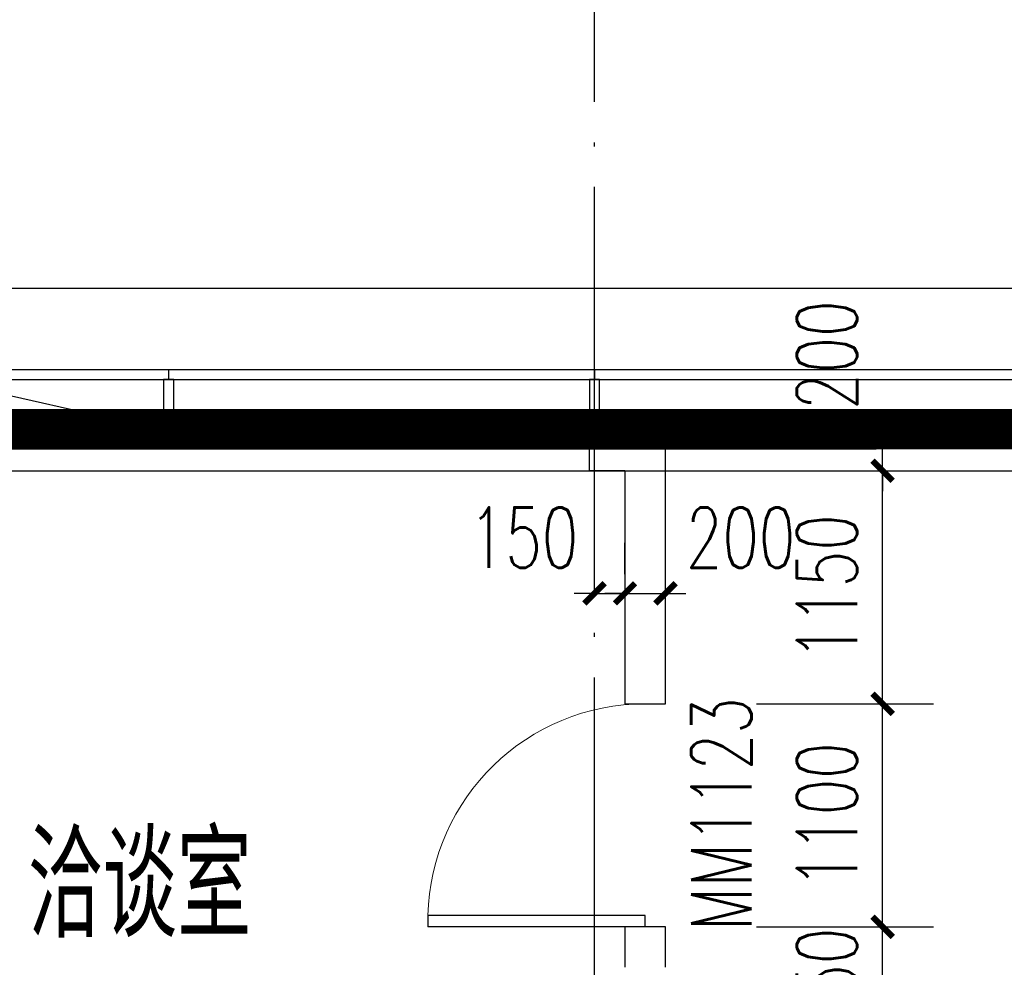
# Model space of a CAD drawing. Extents: x 797781 to 1255204, y 21234 to 1024248.
# Tile 531 of 656: x 952474 to 957328, y 587312 to 591988. Entities that reach past the tile are written whole.
import ezdxf

# ---------------------------------------------------------------- set-up
doc = ezdxf.new("R2010")
doc.units = 0
doc.header["$LTSCALE"] = 1000
doc.header["$MEASUREMENT"] = 0
doc.linetypes.add('230303生产综合楼-平面图_t8$0$DOTE', pattern=[2.42, 2, -0.2, 0.02, -0.2])
for name, color, linetype in [('230303生产综合楼-平面图_t8$0$3T_WOOD', 21, 'Continuous'), ('230303生产综合楼-平面图_t8$0$CURTWALL', 4, 'Continuous'), ('230303生产综合楼-平面图_t8$0$DOTE', 1, '230303生产综合楼-平面图_t8$0$DOTE'), ('230303生产综合楼-平面图_t8$0$PUB_DIM', 3, 'Continuous'), ('230303生产综合楼-平面图_t8$0$PUB_HATCH', 8, 'Continuous'), ('230303生产综合楼-平面图_t8$0$PUB_TEXT', 7, 'Continuous'), ('230303生产综合楼-平面图_t8$0$WALL', 40, 'Continuous'), ('230303生产综合楼-平面图_t8$0$WINDOW', 4, 'Continuous'), ('230303生产综合楼-平面图_t8$0$WINDOW_TEXT', 7, 'Continuous'), ('230303生产综合楼-平面图_t8$0$看线', 115, 'Continuous')]:
    doc.layers.add(name, color=color, linetype=linetype)
doc.styles.add('230303生产综合楼-平面图_t8$0$_TCH_DIM', font='SIMPLEX', dxfattribs={"bigfont": 'GBCBIG'})
doc.styles.add('230303生产综合楼-平面图_T8$0$_TCH_DIM_T3', font='SIMPLEX', dxfattribs={"width": 0.705882, "bigfont": 'GBCBIG'})
doc.styles.add('230303生产综合楼-平面图_t8$0$_TCH_WINDOW', font='SIMPLEX', dxfattribs={"height": 3.5, "bigfont": 'GBCBIG'})
doc.dimstyles.new('230303生产综合楼-平面图_T8$0$_TCH_ARCH&&100', dxfattribs={"dimtxt": 297.5, "dimasz": 100, "dimexe": 250, "dimexo": 300, "dimgap": 126.25, "dimtad": 1, "dimdec": 0, "dimzin": 0, "dimdsep": 46, "dimtxsty": '230303生产综合楼-平面图_T8$0$_TCH_DIM_T3', "dimblk": '230303生产综合楼-平面图_t8$0$_ArchTick', "dimcen": 0.09, "dimclrt": 7, "dimazin": 2, "dimtfac": 1, "dimtdec": 0, "dimtix": 1, "dimtmove": 2, "dimatfit": 3, "dimfxl": 1, "dimtolj": 1, "dimtzin": 0, "dimarcsym": 0})

# ---------------------------------------------------------------- blocks, each defined once
blk = doc.blocks.new('AQ6-8')
at = {"color": 2, "linetype": '230303生产综合楼-平面图_t8$0$DOTE', "ltscale": 2, "const_width": 200}
blk.add_lwpolyline([(1032471.3, 584887.7), (1091255.7, 584893), (1110140.3, 582929.8)], dxfattribs=at)
blk = doc.blocks.new('230303生产综合楼-平面图_t8$0$6WLGJ')
at = {"layer": '230303生产综合楼-平面图_t8$0$3T_WOOD'}
for points in [[(1070241.3, 390086.9), (1070241.4, 390036.9)], [(1072341.3, 390086.9), (1072341.4, 390036.9)], [(1072341.3, 390086.9), (1072341.4, 390036.9)]]:
    blk.add_lwpolyline(points, dxfattribs=at)
for points in [[(1070216.3, 389786.9), (1070266.3, 389786.9), (1070266.3, 390036.9), (1070216.3, 390036.9)], [(1072316.3, 389786.9), (1072366.3, 389786.9), (1072366.3, 390036.9), (1072316.3, 390036.9)]]:
    blk.add_lwpolyline(points, close=True, dxfattribs=at)
blk = doc.blocks.new('230303生产综合楼-平面图_t8$0$_ArchTick')
at = {"color": 0, "linetype": 'ByBlock', "const_width": 0.3}
blk.add_lwpolyline([(-0.5, -0.5), (0.5, 0.5)], dxfattribs=at)
blk = doc.blocks.new('*D5044')
at = {"layer": '230303生产综合楼-平面图_t8$0$PUB_DIM', "color": 0, "lineweight": -2, "transparency": 16777216}
for p, q in [((955308, 589251.2), (955308, 589407.3)), ((955458, 589251.2), (955458, 589407.3)), ((955308, 589157.3), (955208, 589157.3)), ((955308, 589157.3), (955458, 589157.3)), ((955458, 589157.3), (955558, 589157.3))]:
    blk.add_line(p, q, dxfattribs=at)
at = {"layer": 'Defpoints', "color": 0, "transparency": 16777216}
for p in [(955458, 589157.3), (955308, 588951.2), (955458, 588951.2)]:
    blk.add_point(p, dxfattribs=at)
at = {"layer": '230303生产综合楼-平面图_t8$0$PUB_DIM', "color": 0, "lineweight": -2, "transparency": 16777216, "xscale": 100, "yscale": 100, "zscale": 100}
for p, rotation in [((955308, 589157.3), 359.9998820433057), ((955458, 589157.3), 179.9998820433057)]:
    blk.add_blockref('230303生产综合楼-平面图_t8$0$_ArchTick', p, dxfattribs=dict(at, rotation=rotation))
at = {"layer": '230303生产综合楼-平面图_t8$0$PUB_DIM', "color": 7, "transparency": 16777216, "insert": (954958, 589432.3), "char_height": 297.5, "attachment_point": 5, "rotation": 359.9999, "style": '230303生产综合楼-平面图_T8$0$_TCH_DIM_T3'}
blk.add_mtext('\\A1;150', dxfattribs=at)
blk = doc.blocks.new('*D5045')
at = {"layer": '230303生产综合楼-平面图_t8$0$PUB_DIM', "color": 0, "lineweight": -2, "transparency": 16777216}
for p, q in [((955458, 589251.2), (955458, 589407.3)), ((955658, 589251.2), (955658, 589407.3)), ((955458, 589157.3), (955358, 589157.3)), ((955458, 589157.3), (955658, 589157.3)), ((955658, 589157.3), (955758, 589157.3))]:
    blk.add_line(p, q, dxfattribs=at)
at = {"layer": 'Defpoints', "color": 0, "transparency": 16777216}
for p in [(955658, 589157.3), (955458, 588951.2), (955658, 588951.2)]:
    blk.add_point(p, dxfattribs=at)
at = {"layer": '230303生产综合楼-平面图_t8$0$PUB_DIM', "color": 0, "lineweight": -2, "transparency": 16777216, "xscale": 100, "yscale": 100, "zscale": 100}
for p, rotation in [((955458, 589157.3), 359.9998820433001), ((955658, 589157.3), 179.9998820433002)]:
    blk.add_blockref('230303生产综合楼-平面图_t8$0$_ArchTick', p, dxfattribs=dict(at, rotation=rotation))
at = {"layer": '230303生产综合楼-平面图_t8$0$PUB_DIM', "color": 7, "transparency": 16777216, "insert": (956028, 589432.3), "char_height": 297.5, "attachment_point": 5, "rotation": 359.9999, "style": '230303生产综合楼-平面图_T8$0$_TCH_DIM_T3'}
blk.add_mtext('\\A1;200', dxfattribs=at)
blk = doc.blocks.new('*D5087')
at = {"layer": '230303生产综合楼-平面图_t8$0$PUB_DIM', "color": 0, "lineweight": -2, "transparency": 16777216}
for p, q in [((956728.4, 587512.2), (956728.4, 587612.2)), ((956106.5, 587512.2), (956978.4, 587512.2)), ((956728.4, 586962.2), (956728.4, 587512.2)), ((956106.5, 586962.2), (956978.4, 586962.2)), ((956728.4, 586962.2), (956728.4, 586862.2))]:
    blk.add_line(p, q, dxfattribs=at)
at = {"layer": 'Defpoints', "color": 0, "transparency": 16777216}
for p in [(955806.5, 587512.2), (956728.4, 587512.2), (955806.5, 586962.2)]:
    blk.add_point(p, dxfattribs=at)
at = {"layer": '230303生产综合楼-平面图_t8$0$PUB_DIM', "color": 0, "lineweight": -2, "transparency": 16777216, "xscale": 100, "yscale": 100, "zscale": 100}
for p, rotation in [((956728.4, 587512.2), 270), ((956728.4, 586962.2), 90)]:
    blk.add_blockref('230303生产综合楼-平面图_t8$0$_ArchTick', p, dxfattribs=dict(at, rotation=rotation))
at = {"layer": '230303生产综合楼-平面图_t8$0$PUB_DIM', "color": 7, "transparency": 16777216, "insert": (956453.4, 587237.2), "char_height": 297.5, "attachment_point": 5, "rotation": 90, "style": '230303生产综合楼-平面图_T8$0$_TCH_DIM_T3'}
blk.add_mtext('\\A1;550', dxfattribs=at)
blk = doc.blocks.new('*D5088')
at = {"layer": '230303生产综合楼-平面图_t8$0$PUB_DIM', "color": 0, "lineweight": -2, "transparency": 16777216}
for p, q in [((956106.5, 588612.2), (956978.4, 588612.2)), ((956728.4, 587512.2), (956728.4, 588612.2)), ((956106.5, 587512.2), (956978.4, 587512.2))]:
    blk.add_line(p, q, dxfattribs=at)
at = {"layer": 'Defpoints', "color": 0, "transparency": 16777216}
for p in [(955806.5, 588612.2), (956728.4, 588612.2), (955806.5, 587512.2)]:
    blk.add_point(p, dxfattribs=at)
at = {"layer": '230303生产综合楼-平面图_t8$0$PUB_DIM', "color": 0, "lineweight": -2, "transparency": 16777216, "xscale": 100, "yscale": 100, "zscale": 100}
for p, rotation in [((956728.4, 588612.2), 90), ((956728.4, 587512.2), 270)]:
    blk.add_blockref('230303生产综合楼-平面图_t8$0$_ArchTick', p, dxfattribs=dict(at, rotation=rotation))
at = {"layer": '230303生产综合楼-平面图_t8$0$PUB_DIM', "color": 7, "transparency": 16777216, "insert": (956453.4, 588062.2), "char_height": 297.5, "attachment_point": 5, "rotation": 90, "style": '230303生产综合楼-平面图_T8$0$_TCH_DIM_T3'}
blk.add_mtext('\\A1;1100', dxfattribs=at)
blk = doc.blocks.new('*D5089')
at = {"layer": '230303生产综合楼-平面图_t8$0$PUB_DIM', "color": 0, "lineweight": -2, "transparency": 16777216}
for p, q in [((956106.5, 589762.2), (956978.4, 589762.2)), ((956728.4, 588612.2), (956728.4, 589762.2)), ((956106.5, 588612.2), (956978.4, 588612.2))]:
    blk.add_line(p, q, dxfattribs=at)
at = {"layer": 'Defpoints', "color": 0, "transparency": 16777216}
for p in [(955806.5, 589762.2), (956728.4, 589762.2), (955806.5, 588612.2)]:
    blk.add_point(p, dxfattribs=at)
at = {"layer": '230303生产综合楼-平面图_t8$0$PUB_DIM', "color": 0, "lineweight": -2, "transparency": 16777216, "xscale": 100, "yscale": 100, "zscale": 100}
for p, rotation in [((956728.4, 589762.2), 90), ((956728.4, 588612.2), 270)]:
    blk.add_blockref('230303生产综合楼-平面图_t8$0$_ArchTick', p, dxfattribs=dict(at, rotation=rotation))
at = {"layer": '230303生产综合楼-平面图_t8$0$PUB_DIM', "color": 7, "transparency": 16777216, "insert": (956453.4, 589187.2), "char_height": 297.5, "attachment_point": 5, "rotation": 90, "style": '230303生产综合楼-平面图_T8$0$_TCH_DIM_T3'}
blk.add_mtext('\\A1;1150', dxfattribs=at)
blk = doc.blocks.new('*D5090')
at = {"layer": '230303生产综合楼-平面图_t8$0$PUB_DIM', "color": 0, "lineweight": -2, "transparency": 16777216}
for p, q in [((956728.4, 589962.2), (956728.4, 590062.2)), ((956106.5, 589962.2), (956978.4, 589962.2)), ((956728.4, 589762.2), (956728.4, 589962.2)), ((956106.5, 589762.2), (956978.4, 589762.2)), ((956728.4, 589762.2), (956728.4, 589662.2))]:
    blk.add_line(p, q, dxfattribs=at)
at = {"layer": 'Defpoints', "color": 0, "transparency": 16777216}
for p in [(955806.5, 589962.2), (956728.4, 589962.2), (955806.5, 589762.2)]:
    blk.add_point(p, dxfattribs=at)
at = {"layer": '230303生产综合楼-平面图_t8$0$PUB_DIM', "color": 0, "lineweight": -2, "transparency": 16777216, "xscale": 100, "yscale": 100, "zscale": 100}
for p, rotation in [((956728.4, 589962.2), 270), ((956728.4, 589762.2), 90)]:
    blk.add_blockref('230303生产综合楼-平面图_t8$0$_ArchTick', p, dxfattribs=dict(at, rotation=rotation))
at = {"layer": '230303生产综合楼-平面图_t8$0$PUB_DIM', "color": 7, "transparency": 16777216, "insert": (956453.4, 590332.2), "char_height": 297.5, "attachment_point": 5, "rotation": 90, "style": '230303生产综合楼-平面图_T8$0$_TCH_DIM_T3'}
blk.add_mtext('\\A1;200', dxfattribs=at)
blk = doc.blocks.new('230303生产综合楼-平面图_t8$0$$DorLib2D$00000001')
for p, q in [((0.45, 0.975), (0.5, 0.975)), ((0.45, 0), (0.45, 0.975)), ((0.5, 0), (0.5, 0.975)), ((0.5, 0), (0.45, 0))]:
    blk.add_line(p, q)
at = {"lineweight": 13}
blk.add_arc((0.475, 0), 0.975, 91.4693, 180, dxfattribs=at)

msp = doc.modelspace()

# ---------------------------------------------------------------- linework, layer by layer
at = {"layer": '230303生产综合楼-平面图_t8$0$CURTWALL'}
for points in [[(895858, 590262.2), (963708, 590262.2), (989558, 587582.3), (989558, 566862.2), (895858, 566862.2)], [(895908, 590212.2), (963705.4, 590212.2), (989508, 587537.2), (989508, 566912.2), (895908, 566912.2)], [(896158, 589962.2), (963692.5, 589962.2), (989258, 587311.8), (989258, 567162.2), (896158, 567162.2)]]:
    msp.add_lwpolyline(points, close=True, dxfattribs=at)
msp.add_lwpolyline([(951133, 589962.2), (952074.8, 590212.2), (953183, 589962.2)], dxfattribs=at)
at = {"layer": '230303生产综合楼-平面图_t8$0$DOTE'}
msp.add_line((955308, 564962.2), (955308, 592962.2), dxfattribs=at)
at = {"layer": '230303生产综合楼-平面图_t8$0$PUB_HATCH', "color": 8}
msp.add_lwpolyline([(896358, 576462.2), (896358, 589762.2), (963682.2, 589762.2), (989058, 587131.4), (989058, 567362.2), (896358, 567362.2), (896358, 573462.2)], dxfattribs=at)
at = {"layer": '230303生产综合楼-平面图_t8$0$WALL'}
for p, q in [((955658, 589962.2), (955283, 589962.2)), ((955283, 589762.2), (955283, 589962.2)), ((955658, 588612.2), (955658, 589962.2)), ((955458, 589762.2), (955283, 589762.2)), ((955458, 589762.2), (955458, 588612.2)), ((955458, 588612.2), (955658, 588612.2)), ((955658, 587512.2), (955458, 587512.2)), ((955458, 587512.2), (955458, 587312.2)), ((955658, 587312.2), (955658, 587512.2))]:
    msp.add_line(p, q, dxfattribs=at)
at = {"layer": '230303生产综合楼-平面图_t8$0$看线'}
msp.add_lwpolyline([(895458, 569181.9), (895458, 593389.6), (921394.7, 590662.2), (989958, 590662.2), (989958, 566462.2), (921321.3, 566462.2)], dxfattribs=at)
msp.add_lwpolyline([(895458, 590662.2), (964094.7, 590662.2), (989958, 587942.4), (989958, 566462.2), (895458, 566462.2)], close=True, dxfattribs=at)

# ---------------------------------------------------------------- block references
for name, p in [('AQ6-8', (-127563.3, 5074.6)), ('230303生产综合楼-平面图_t8$0$6WLGJ', (-117033.3, 200175.3))]:
    msp.add_blockref(name, p)
at = {"layer": '230303生产综合楼-平面图_t8$0$WINDOW'}
ref = msp.add_blockref('230303生产综合楼-平面图_t8$0$$DorLib2D$00000001', (955558, 588062.2), dxfattribs=dict(at, xscale=1100, yscale=-1100, zscale=200, rotation=269.9998820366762))
ref.add_attrib('A', 'MM1123', (956081.8, 587492.2), dxfattribs={"layer": '230303生产综合楼-平面图_t8$0$WINDOW_TEXT', "ltscale": 2, "height": 297.5, "rotation": 89.9999, "style": '230303生产综合楼-平面图_t8$0$_TCH_WINDOW', "width": 0.705882})

# ---------------------------------------------------------------- texts
at = {"layer": '230303生产综合楼-平面图_t8$0$PUB_TEXT', "style": '230303生产综合楼-平面图_t8$0$_TCH_DIM'}
msp.add_text('洽谈室', height=510.64, dxfattribs=at).set_placement((952513.9, 587461.1))

# ---------------------------------------------------------------- dimensions: what is measured, and where the dimension line sits
at = {"layer": '230303生产综合楼-平面图_t8$0$PUB_DIM'}
for base, p1, p2, angle, picture, middle in [((956728.4, 589962.2), (955806.5, 589762.2), (955806.5, 589962.2), 90, '*D5090', (956453.4, 590332.2)), ((955458, 589157.3), (955308, 588951.2), (955458, 588951.2), 359.9999, '*D5044', (954958, 589432.3)), ((955658, 589157.3), (955458, 588951.2), (955658, 588951.2), 359.9999, '*D5045', (956028, 589432.3))]:
    dim = msp.add_linear_dim(base=base, p1=p1, p2=p2, angle=angle, dimstyle='230303生产综合楼-平面图_T8$0$_TCH_ARCH&&100', dxfattribs=at)
    dim.commit()
    dim.dimension.update_dxf_attribs({"geometry": picture, "text_midpoint": middle, "dimtype": 161})
for p1, p2, picture, middle in [((955806.5, 588612.2), (955806.5, 589762.2), '*D5089', (956453.4, 589187.2)), ((955806.5, 587512.2), (955806.5, 588612.2), '*D5088', (956453.4, 588062.2)), ((955806.5, 586962.2), (955806.5, 587512.2), '*D5087', (956453.4, 587237.2))]:
    dim = msp.add_aligned_dim(p1=p1, p2=p2, distance=-922, dimstyle='230303生产综合楼-平面图_T8$0$_TCH_ARCH&&100', dxfattribs=at)
    dim.commit()
    dim.dimension.update_dxf_attribs({"geometry": picture, "text_midpoint": middle})

doc.saveas('drawing.dxf')
